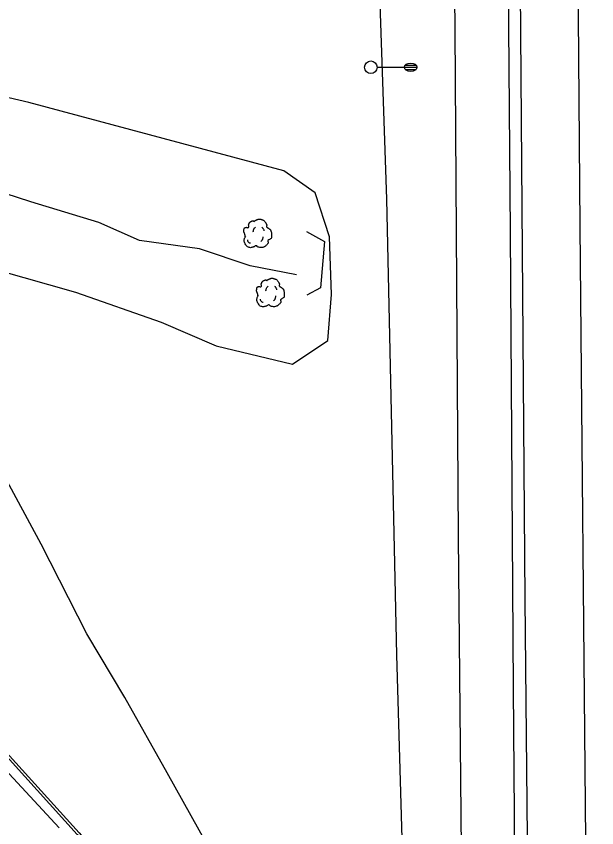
# Model space of a CAD drawing. Extents: x 2145380 to 2156929, y 139568 to 149130.
# Drawn here: x 2150647.1 to 2150785.5, y 142486.7 to 142680.1 of the extents above; entities that cross this region are included whole.
import ezdxf

# ---------------------------------------------------------------- set-up
doc = ezdxf.new("R2010")
doc.units = 0
for name, color, linetype in [('TOPO_Asphalt', 7, 'Continuous'), ('TOPO_Curb Back', 7, 'Continuous'), ('TOPO_DRAIN_Headwall', 7, 'Continuous'), ('TOPO_Flowline', 7, 'Continuous'), ('TOPO_Light Pole', 7, 'Continuous'), ('TOPO_Tree', 7, 'Continuous'), ('TOPO_Wall Freestanding', 7, 'Continuous')]:
    doc.layers.add(name, color=color, linetype=linetype)

# ---------------------------------------------------------------- blocks, each defined once
blk = doc.blocks.new('LP')
at = {"layer": 'TOPO_Light Pole'}
blk.add_line((3.81, 0), (20.32, 0), dxfattribs=at)
for points in [[(20.32, 0), (27.94, 0)], [(20.32, 0), (23.5, 0)], [(20.83, 1.27), (27.43, 1.27)], [(20.83, 1.27), (23.5, 1.27)], [(23.71, 1.27), (27.43, 1.27)], [(23.71, 0), (27.94, 0)], [(20.83, -1.27), (27.43, -1.27)], [(20.83, -1.27), (23.5, -1.27)], [(23.71, -1.27), (27.43, -1.27)]]:
    blk.add_lwpolyline(points, dxfattribs=at)
blk.add_circle((0, 0), 3.81, dxfattribs=at)
blk.add_ellipse((24.13, 0), major_axis=(3.81, 0), ratio=0.666667, dxfattribs=at)
blk = doc.blocks.new('TREE')
at = {"layer": 'TOPO_Tree'}
for points in [[(-3.49, 17.6), (-3.07, 18.27), (-2.58, 18.8), (-1.9, 19.19), (-1.05, 19.68), (-0.19, 19.96), (0.74, 20.24), (1.62, 20.51), (2.51, 20.82), (3.39, 20.77), (4.1, 20.73), (4.8, 20.47), (5.51, 20.24), (6.43, 19.95), (7.32, 19.73), (8.15, 19.19), (9.36, 18.4), (10.02, 17.21), (10.8, 16.01), (11.24, 15.33), (11.58, 14.62), (11.86, 13.89), (12.17, 13.08), (11.37, 12.02), (11.86, 11.25), (12, 11.03), (12.18, 10.86), (12.39, 10.72), (12.91, 10.35), (13.45, 10.02), (13.97, 9.66), (14.7, 9.16), (15.41, 8.68), (16.09, 8.07), (16.7, 7.53), (16.93, 6.73), (17.15, 5.95), (17.59, 4.38), (17.71, 2.77), (17.68, 1.19), (17.65, -0.25), (17.83, -2.22), (16.62, -3.04), (15.47, -3.83), (14.31, -4.58), (13.16, -5.35)], [(-14.07, -0.4), (-14.17, 0.5), (-14.37, 1.38), (-14.6, 2.25), (-14.84, 3.17), (-15.47, 3.96), (-15.66, 4.9), (-15.8, 5.59), (-15.71, 6.31), (-15.66, 7.01), (-15.6, 7.91), (-15.72, 8.8), (-15.13, 9.66), (-14.62, 10.42), (-13.76, 10.49), (-13.02, 10.72), (-12.18, 10.98), (-11.06, 10), (-10.37, 10.72), (-9.4, 11.74), (-10.29, 13.28), (-9.84, 14.42), (-9.56, 15.15), (-9.32, 15.89), (-8.78, 16.54), (-8.18, 17.26), (-7.5, 17.68), (-6.67, 18.13), (-6.14, 18.41), (-5.61, 18.61), (-5.08, 18.66), (-4.55, 18.71), (-4.02, 18.54), (-3.49, 18.13)], [(-4.21, 5.09), (-4.46, 6.09), (-4.3, 7.21), (-3.84, 8.21), (-3.33, 9.34), (-2.71, 10.27), (-1.64, 10.97)], [(5.89, 11.15), (6.5, 10.68), (6.96, 10.17), (7.36, 9.5), (7.93, 8.56), (8.31, 7.6), (8.46, 6.56)], [(13.16, -5.34), (13.25, -5.81), (13.36, -6.28), (13.45, -6.75), (13.76, -8.52), (12.24, -10.03), (10.8, -11.51), (9.98, -12.34), (9.13, -12.77), (8.15, -13.1), (5.97, -13.83), (3.32, -13.56), (1.27, -13.1), (0.49, -12.92), (-0.06, -11.44), (-0.84, -11.51), (-2.04, -11.61), (-3.28, -12.78), (-4.55, -13.1), (-6.06, -13.47), (-7.77, -14.03), (-9.31, -13.62), (-11.36, -13.09), (-12.84, -11.41), (-14.07, -9.39), (-15.32, -7.35), (-15.61, -5.13), (-15.13, -3.04), (-14.87, -1.89), (-13.91, -0.75), (-13.54, 0.13)], [(-11.38, -4.46), (-11.47, -5.41), (-11.03, -6.32), (-10.09, -7.22), (-9.3, -7.97), (-8.49, -8.26), (-7.7, -8.14)], [(4.79, -6.29), (5.71, -5.66), (6.3, -4.92), (6.81, -3.91), (7.36, -2.81), (7.63, -1.7), (7.54, -0.6)]]:
    blk.add_open_spline(points, degree=3, dxfattribs=at)

msp = doc.modelspace()

# ---------------------------------------------------------------- linework, layer by layer
at = {"layer": 'TOPO_Asphalt'}
for points in [[(2150768.6, 142191.81), (2150767.48, 142307.96), (2150766.55, 142410.22), (2150765.65, 142519.83), (2150764.92, 142628.66), (2150763.99, 142746.19), (2150763.03, 142877.12), (2150762.3, 142955.41)], [(2150778.84, 142952.64), (2150779.43, 142877.74), (2150780.47, 142760.78), (2150781.44, 142629.99), (2150782.82, 142483.59), (2150784.22, 142321.18), (2150785.51, 142174.58)], [(2150657.33, 142486.65), (2150603.64, 142544.55), (2150543.22, 142607.68), (2150471.08, 142682.29), (2150402.69, 142754.3), (2150327.1, 142833.33), (2150259.78, 142903.07)], [(2150750.26, 142845.31), (2150750.47, 142795.8), (2150751.66, 142676.97), (2150752.44, 142556.04), (2150753.74, 142423.66), (2150754.19, 142336.47), (2150754.7, 142285.74), (2150750.29, 142316.08)], [(2150709.53, 142419.12), (2150712.57, 142416.27), (2150714.46, 142413.19), (2150720.12, 142402.79), (2150731.04, 142376.21), (2150732.57, 142372.75), (2150734.17, 142368.74), (2150734.98, 142367.1), (2150741.6, 142368.2), (2150740.99, 142400.5), (2150739.74, 142462.25), (2150737.86, 142527.89), (2150735.45, 142636.51), (2150732.76, 142715.78), (2150728.86, 142716.23), (2150730.4, 142739.08), (2150732.27, 142760.32), (2150731.67, 142760.6), (2150727.72, 142757.56), (2150721.8, 142750.33), (2150721.26, 142747.42)]]:
    msp.add_lwpolyline(points, dxfattribs=at)
at = {"layer": 'TOPO_Curb Back'}
for points in [[(2150261.54, 142903.75), (2150300.87, 142863.1), (2150337.74, 142824.52), (2150379.66, 142780.7), (2150436.77, 142721.28), (2150501.39, 142654.17), (2150555.49, 142597.47), (2150615.21, 142535.37), (2150632.94, 142516.72), (2150661.65, 142485.02), (2150677.2, 142466.6)], [(2150261.97, 142904.17), (2150301.3, 142863.52), (2150338.18, 142824.94), (2150380.1, 142781.12), (2150437.2, 142721.69), (2150501.82, 142654.59), (2150555.93, 142597.88), (2150615.64, 142535.78), (2150633.38, 142517.13), (2150662.1, 142485.42), (2150677.66, 142466.99)]]:
    msp.add_lwpolyline(points, dxfattribs=at)
at = {"layer": 'TOPO_DRAIN_Headwall'}
msp.add_lwpolyline([(2150716.33, 142628.77), (2150720.58, 142626.43), (2150719.63, 142615.36), (2150716.39, 142613.59)], dxfattribs=at)
at = {"layer": 'TOPO_Flowline'}
for points in [[(2150713.94, 142618.47), (2150702.89, 142620.6), (2150690.8, 142624.67), (2150676.5, 142626.68), (2150666.77, 142630.94), (2150650.59, 142635.9), (2150635.36, 142640.82), (2150622.43, 142643.8), (2150611.44, 142645.26), (2150602.45, 142645.84), (2150596.24, 142646.88), (2150587.37, 142651.03), (2150572.67, 142656.41), (2150556.53, 142655.21), (2150552.26, 142653.55)], [(2150708.53, 142441.44), (2150709.48, 142443.34), (2150709.69, 142451.26), (2150708.34, 142455.61), (2150704, 142463.68), (2150700.35, 142469.32), (2150692.63, 142482.69), (2150683.12, 142499.72), (2150673.01, 142517.7), (2150663.94, 142532.91), (2150653.05, 142554.28), (2150641.08, 142576.33), (2150632.5, 142592.05), (2150628.86, 142598.4), (2150620.01, 142614.45), (2150615.92, 142624.28), (2150614.91, 142627.86), (2150613.62, 142632.73), (2150613.18, 142636.03), (2150612.86, 142639.69)]]:
    msp.add_lwpolyline(points, dxfattribs=at)
at = {"layer": 'TOPO_Tree'}
msp.add_lwpolyline([(2150642.38, 142619.64), (2150661.23, 142614.32), (2150681.64, 142607.16), (2150694.79, 142601.57), (2150712.99, 142597.17), (2150721.39, 142602.77), (2150722.25, 142613.75), (2150721.82, 142627.54), (2150718.38, 142637.98), (2150710.93, 142643.27), (2150650.07, 142659.52), (2150617.7, 142667.05)], dxfattribs=at)
at = {"layer": 'TOPO_Wall Freestanding'}
msp.add_lwpolyline([(2150772.22, 142090.44), (2150771.51, 142192.59), (2150770.69, 142286.94), (2150769.82, 142403.15), (2150768.47, 142541.11), (2150767.31, 142686.58), (2150766.55, 142842.32), (2150766.99, 142850.09), (2150768.65, 142892.4), (2150769.14, 142931.97), (2150771.21, 142953.45), (2150771.2, 142953.92)], dxfattribs=at)

# ---------------------------------------------------------------- block references
at = {"layer": 'TOPO_Light Pole', "xscale": 0.39370000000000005, "yscale": 0.3937000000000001}
msp.add_blockref('LP', (2150731.64, 142667.94), dxfattribs=at)
at = {"layer": 'TOPO_Tree', "xscale": 0.19685000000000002, "yscale": 0.19685000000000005}
for p in [(2150704.48, 142627.66), (2150707.51, 142613.56)]:
    msp.add_blockref('TREE', p, dxfattribs=at)

doc.saveas('drawing.dxf')
